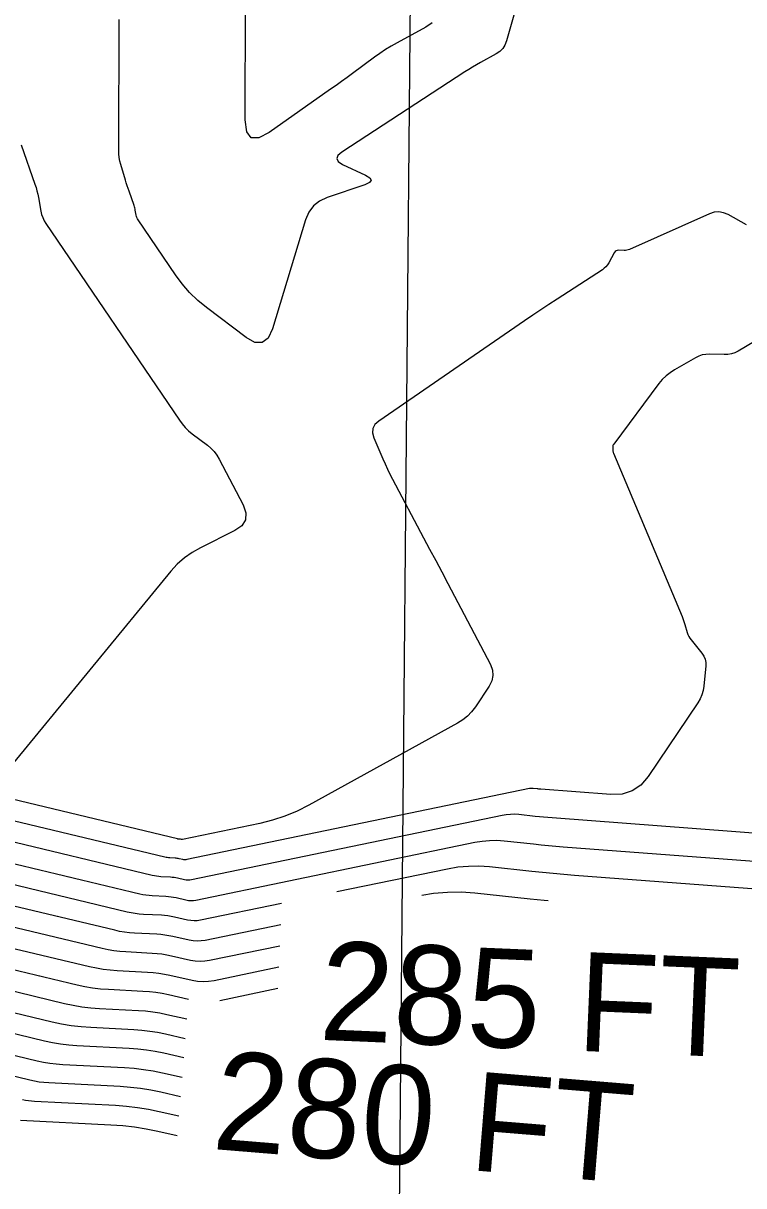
# Model space of a CAD drawing. Extents: x 1768942 to 1774819, y 723037 to 732099.
# Drawn here: x 1770566.6 to 1770610.2, y 731509.9 to 731580.4 of the extents above; entities that cross this region are included whole.
import ezdxf

# ---------------------------------------------------------------- set-up
doc = ezdxf.new("R2010")
doc.units = 0
for name, color, linetype in [('R_Contour Annot', 7, 'Continuous'), ('R_Contours', 7, 'Continuous'), ('R_Horz Alg', 7, 'Continuous')]:
    doc.layers.add(name, color=color, linetype=linetype)

msp = doc.modelspace()

# ---------------------------------------------------------------- linework, layer by layer
at = {"layer": 'R_Contours'}
for points in [[(1770597.835, 731586.285), (1770595.848, 731579.313), (1770595.753, 731579.067), (1770595.616, 731578.854), (1770595.439, 731578.674), (1770595.22, 731578.527), (1770594.262, 731578.004), (1770594.024, 731577.872), (1770593.789, 731577.734), (1770593.557, 731577.592), (1770593.327, 731577.445), (1770585.863, 731572.577), (1770585.626, 731572.373), (1770585.555, 731572.181), (1770585.651, 731572), (1770585.914, 731571.83), (1770587.297, 731571.174), (1770587.555, 731571.015), (1770587.635, 731570.867), (1770587.538, 731570.728), (1770587.264, 731570.6), (1770584.973, 731569.821), (1770584.514, 731569.608), (1770584.142, 731569.311), (1770583.858, 731568.929), (1770583.66, 731568.464), (1770581.655, 731561.853), (1770581.396, 731561.295), (1770581.044, 731561.023), (1770580.599, 731561.036), (1770580.061, 731561.335), (1770577.666, 731563.148), (1770577.131, 731563.588), (1770576.637, 731564.067), (1770576.184, 731564.585), (1770575.773, 731565.142), (1770573.511, 731568.475), (1770573.472, 731568.539), (1770573.44, 731568.606), (1770573.416, 731568.676), (1770573.399, 731568.749), (1770573.346, 731569.046), (1770573.331, 731569.12), (1770573.313, 731569.193), (1770573.293, 731569.266), (1770573.269, 731569.337), (1770572.965, 731570.201), (1770572.907, 731570.369), (1770572.851, 731570.538), (1770572.797, 731570.708), (1770572.746, 731570.878), (1770572.467, 731571.819), (1770572.412, 731572.034), (1770572.373, 731572.251), (1770572.349, 731572.471), (1770572.342, 731572.693), (1770572.366, 731580.61)], [(1770591.339, 731580.409), (1770590.964, 731580.157), (1770589.222, 731579.206), (1770588.865, 731579.003), (1770588.516, 731578.788), (1770588.174, 731578.561), (1770587.84, 731578.323), (1770586.518, 731577.344), (1770586.187, 731577.1), (1770585.855, 731576.858), (1770585.521, 731576.619), (1770585.185, 731576.381), (1770581.467, 731573.771), (1770580.827, 731573.433), (1770580.371, 731573.447), (1770580.098, 731573.813), (1770580.009, 731574.531), (1770580.031, 731581.523)], [(1770566.422, 731573.01), (1770567.263, 731570.623), (1770567.328, 731570.425), (1770567.386, 731570.225), (1770567.435, 731570.023), (1770567.475, 731569.819), (1770567.622, 731568.998), (1770567.669, 731568.796), (1770567.736, 731568.603), (1770567.823, 731568.418), (1770567.93, 731568.242), (1770576.016, 731556.325), (1770576.186, 731556.095), (1770576.373, 731555.881), (1770576.577, 731555.684), (1770576.797, 731555.502), (1770577.714, 731554.808), (1770577.931, 731554.625), (1770578.124, 731554.421), (1770578.293, 731554.197), (1770578.438, 731553.952), (1770579.882, 731551.185), (1770580.053, 731550.7), (1770580.026, 731550.279), (1770579.801, 731549.923), (1770579.377, 731549.631), (1770577.288, 731548.592), (1770576.785, 731548.309), (1770576.32, 731547.977), (1770575.892, 731547.598), (1770575.503, 731547.171), (1770565.683, 731535.199)], [(1770610.388, 731568.165), (1770609.282, 731568.782), (1770609.004, 731568.901), (1770608.723, 731568.949), (1770608.439, 731568.927), (1770608.151, 731568.833), (1770603.312, 731566.673), (1770603.232, 731566.642), (1770603.151, 731566.621), (1770603.067, 731566.61), (1770602.982, 731566.609), (1770602.636, 731566.622), (1770602.556, 731566.615), (1770602.486, 731566.589), (1770602.428, 731566.542), (1770602.381, 731566.476), (1770602.044, 731565.859), (1770601.968, 731565.737), (1770601.878, 731565.627), (1770601.776, 731565.53), (1770601.66, 731565.444), (1770598.92, 731563.667), (1770598.423, 731563.342), (1770597.929, 731563.015), (1770597.437, 731562.684), (1770596.947, 731562.349), (1770588.106, 731556.269), (1770587.875, 731556.059), (1770587.749, 731555.819), (1770587.727, 731555.548), (1770587.809, 731555.247), (1770588.349, 731553.981), (1770588.487, 731553.667), (1770588.632, 731553.355), (1770588.783, 731553.047), (1770588.941, 731552.741), (1770590.822, 731549.198), (1770591.189, 731548.506), (1770591.555, 731547.814), (1770591.92, 731547.121), (1770592.285, 731546.428), (1770594.87, 731541.505), (1770594.998, 731541.172), (1770595.029, 731540.845), (1770594.963, 731540.522), (1770594.801, 731540.205), (1770593.959, 731538.946), (1770593.733, 731538.648), (1770593.477, 731538.382), (1770593.191, 731538.15), (1770592.874, 731537.95), (1770583.864, 731532.977), (1770583.151, 731532.617), (1770582.417, 731532.313), (1770581.663, 731532.066), (1770580.887, 731531.875), (1770576.199, 731530.903), (1770576.185, 731530.901), (1770576.172, 731530.9), (1770576.158, 731530.901), (1770576.145, 731530.904), (1770576.091, 731530.916), (1770576.077, 731530.919), (1770576.063, 731530.921), (1770576.05, 731530.922), (1770576.036, 731530.923), (1770575.962, 731530.927), (1770575.945, 731530.929), (1770575.928, 731530.931), (1770575.911, 731530.933), (1770575.894, 731530.937), (1770563.834, 731533.826)], [(1770610.881, 731561.084), (1770609.892, 731560.512), (1770609.692, 731560.413), (1770609.486, 731560.345), (1770609.272, 731560.306), (1770609.05, 731560.297), (1770608.147, 731560.322), (1770607.925, 731560.313), (1770607.711, 731560.275), (1770607.504, 731560.206), (1770607.305, 731560.109), (1770606.03, 731559.374), (1770605.763, 731559.202), (1770605.517, 731559.006), (1770605.293, 731558.786), (1770605.09, 731558.541), (1770602.344, 731554.866), (1770602.319, 731554.826), (1770602.302, 731554.784), (1770602.292, 731554.74), (1770602.29, 731554.693), (1770602.295, 731554.5), (1770602.299, 731554.452), (1770602.307, 731554.405), (1770602.319, 731554.36), (1770602.335, 731554.315), (1770606.49, 731544.424), (1770606.538, 731544.305), (1770606.582, 731544.185), (1770606.623, 731544.064), (1770606.661, 731543.941), (1770606.804, 731543.448), (1770606.845, 731543.327), (1770606.898, 731543.213), (1770606.962, 731543.105), (1770607.038, 731543.002), (1770607.698, 731542.196), (1770607.815, 731542.022), (1770607.893, 731541.837), (1770607.931, 731541.639), (1770607.929, 731541.43), (1770607.807, 731540.205), (1770607.763, 731539.935), (1770607.688, 731539.676), (1770607.581, 731539.429), (1770607.442, 731539.193), (1770604.444, 731534.728), (1770603.998, 731534.205), (1770603.471, 731533.848), (1770602.864, 731533.655), (1770602.177, 731533.628), (1770597.928, 731533.951), (1770597.87, 731533.956), (1770597.813, 731533.961), (1770597.756, 731533.966), (1770597.699, 731533.972), (1770597.471, 731533.996), (1770597.414, 731534), (1770597.358, 731534), (1770597.301, 731533.995), (1770597.245, 731533.985), (1770576.474, 731529.68), (1770576.415, 731529.67), (1770576.355, 731529.668), (1770576.296, 731529.672), (1770576.236, 731529.682), (1770575.998, 731529.736), (1770575.939, 731529.748), (1770575.879, 731529.758), (1770575.819, 731529.765), (1770575.758, 731529.769), (1770575.43, 731529.786), (1770575.356, 731529.792), (1770575.282, 731529.801), (1770575.208, 731529.813), (1770575.135, 731529.829), (1770564.484, 731532.38)], [(1770616.109, 731530.877), (1770598.606, 731532.208), (1770598.353, 731532.229), (1770598.1, 731532.251), (1770597.848, 731532.275), (1770597.595, 731532.301), (1770596.586, 731532.409), (1770596.334, 731532.427), (1770596.084, 731532.424), (1770595.834, 731532.402), (1770595.585, 731532.361), (1770576.75, 731528.456), (1770576.644, 731528.44), (1770576.538, 731528.435), (1770576.433, 731528.442), (1770576.328, 731528.46), (1770575.906, 731528.556), (1770575.801, 731528.578), (1770575.694, 731528.595), (1770575.587, 731528.607), (1770575.48, 731528.615), (1770574.899, 731528.645), (1770574.767, 731528.655), (1770574.635, 731528.671), (1770574.505, 731528.693), (1770574.375, 731528.721), (1770564.953, 731530.978)], [(1770565.007, 731529.675), (1770573.615, 731527.613), (1770573.802, 731527.573), (1770573.989, 731527.541), (1770574.178, 731527.518), (1770574.368, 731527.504), (1770575.202, 731527.461), (1770575.356, 731527.45), (1770575.51, 731527.432), (1770575.662, 731527.408), (1770575.814, 731527.376), (1770576.419, 731527.239), (1770576.57, 731527.212), (1770576.722, 731527.203), (1770576.873, 731527.209), (1770577.025, 731527.233), (1770593.925, 731530.736), (1770594.366, 731530.81), (1770594.81, 731530.849), (1770595.255, 731530.853), (1770595.701, 731530.823), (1770597.491, 731530.63), (1770597.939, 731530.584), (1770598.387, 731530.541), (1770598.835, 731530.502), (1770599.284, 731530.466), (1770614.63, 731529.299)], [(1770613.151, 731527.72), (1770599.962, 731528.724), (1770599.318, 731528.775), (1770598.674, 731528.832), (1770598.03, 731528.893), (1770597.387, 731528.96), (1770594.816, 731529.236), (1770594.175, 731529.28), (1770593.536, 731529.273), (1770592.899, 731529.217), (1770592.265, 731529.111), (1770585.561, 731527.721)], [(1770582.215, 731527.028), (1770577.301, 731526.009), (1770577.103, 731525.979), (1770576.905, 731525.97), (1770576.708, 731525.983), (1770576.51, 731526.017), (1770575.722, 731526.197), (1770575.524, 731526.237), (1770575.325, 731526.269), (1770575.125, 731526.292), (1770574.924, 731526.307), (1770573.837, 731526.363), (1770573.589, 731526.381), (1770573.343, 731526.411), (1770573.099, 731526.452), (1770572.856, 731526.505), (1770565.06, 731528.372)], [(1770598.379, 731527.177), (1770598.122, 731527.202), (1770597.283, 731527.289), (1770593.931, 731527.649), (1770593.095, 731527.706), (1770592.261, 731527.698), (1770591.431, 731527.625), (1770590.705, 731527.503)], [(1770582.16, 731525.736), (1770577.576, 731524.786), (1770577.332, 731524.748), (1770577.089, 731524.737), (1770576.845, 731524.753), (1770576.602, 731524.795), (1770575.63, 731525.017), (1770575.386, 731525.067), (1770575.141, 731525.106), (1770574.894, 731525.135), (1770574.646, 731525.153), (1770573.306, 731525.222), (1770573, 731525.245), (1770572.697, 731525.281), (1770572.396, 731525.332), (1770572.096, 731525.396), (1770565.113, 731527.069)], [(1770582.106, 731524.444), (1770577.852, 731523.562), (1770577.562, 731523.518), (1770577.272, 731523.505), (1770576.983, 731523.523), (1770576.693, 731523.573), (1770575.538, 731523.837), (1770575.248, 731523.896), (1770574.956, 731523.943), (1770574.663, 731523.977), (1770574.368, 731523.999), (1770572.774, 731524.081), (1770572.411, 731524.108), (1770572.051, 731524.152), (1770571.692, 731524.212), (1770571.337, 731524.288), (1770565.166, 731525.766)], [(1770582.051, 731523.152), (1770578.127, 731522.339), (1770577.791, 731522.287), (1770577.455, 731522.272), (1770577.12, 731522.294), (1770576.785, 731522.352), (1770575.446, 731522.657), (1770575.11, 731522.726), (1770574.772, 731522.78), (1770574.432, 731522.82), (1770574.09, 731522.845), (1770572.243, 731522.94), (1770571.822, 731522.971), (1770571.405, 731523.022), (1770570.989, 731523.091), (1770570.577, 731523.18), (1770565.22, 731524.464)], [(1770576.569, 731521.2), (1770575.353, 731521.477), (1770574.971, 731521.556), (1770574.587, 731521.617), (1770574.201, 731521.662), (1770573.812, 731521.691), (1770571.712, 731521.799), (1770571.234, 731521.834), (1770570.758, 731521.892), (1770570.286, 731521.971), (1770569.817, 731522.072), (1770565.273, 731523.161)], [(1770565.326, 731521.858), (1770569.058, 731520.964), (1770569.583, 731520.851), (1770570.112, 731520.762), (1770570.645, 731520.698), (1770571.181, 731520.658), (1770573.534, 731520.537), (1770573.97, 731520.505), (1770574.403, 731520.454), (1770574.833, 731520.385), (1770575.261, 731520.297), (1770576.473, 731520.021)], [(1770581.996, 731521.86), (1770578.473, 731521.13)], [(1770565.38, 731520.555), (1770568.298, 731519.856), (1770568.88, 731519.73), (1770569.466, 731519.632), (1770570.056, 731519.561), (1770570.65, 731519.517), (1770573.256, 731519.383), (1770573.738, 731519.347), (1770574.218, 731519.291), (1770574.695, 731519.215), (1770575.169, 731519.117), (1770576.376, 731518.842)], [(1770576.279, 731517.664), (1770575.077, 731517.938), (1770574.557, 731518.044), (1770574.034, 731518.128), (1770573.507, 731518.19), (1770572.978, 731518.229), (1770569.802, 731518.392), (1770569.308, 731518.429), (1770568.818, 731518.488), (1770568.33, 731518.57), (1770567.846, 731518.674), (1770565.433, 731519.252)], [(1770565.486, 731517.949), (1770567.399, 731517.491), (1770567.783, 731517.408), (1770568.169, 731517.343), (1770568.558, 731517.296), (1770568.95, 731517.267), (1770572.7, 731517.074), (1770573.276, 731517.032), (1770573.849, 731516.966), (1770574.419, 731516.874), (1770574.985, 731516.758), (1770576.183, 731516.485)], [(1770576.086, 731515.306), (1770574.893, 731515.578), (1770574.28, 731515.704), (1770573.665, 731515.803), (1770573.045, 731515.875), (1770572.422, 731515.92), (1770568.098, 731516.143), (1770567.808, 731516.164), (1770567.521, 731516.199), (1770567.236, 731516.247), (1770566.952, 731516.308), (1770565.539, 731516.646)], [(1770575.989, 731514.127), (1770574.8, 731514.398), (1770574.142, 731514.533), (1770573.48, 731514.64), (1770572.814, 731514.717), (1770572.144, 731514.766), (1770567.245, 731515.018), (1770567.059, 731515.032), (1770566.873, 731515.055), (1770566.689, 731515.085), (1770566.505, 731515.125)], [(1770566.393, 731513.894), (1770571.866, 731513.612), (1770572.583, 731513.56), (1770573.296, 731513.477), (1770574.004, 731513.363), (1770574.708, 731513.218), (1770575.892, 731512.948)]]:
    msp.add_lwpolyline(points, dxfattribs=at)
at = {"layer": 'R_Horz Alg'}
msp.add_line((1770588.048, 731363.138), (1770592.741, 731879.815), dxfattribs=at)

# ---------------------------------------------------------------- texts
at = {"layer": 'R_Contour Annot'}
for s, rotation, p in [('285 FT', 357.57028, (1770584.442, 731518.761)), ('280 FT', 355.3098, (1770577.936, 731512.144))]:
    msp.add_text(s, height=6, rotation=rotation, dxfattribs=at).set_placement(p)

doc.saveas('drawing.dxf')
